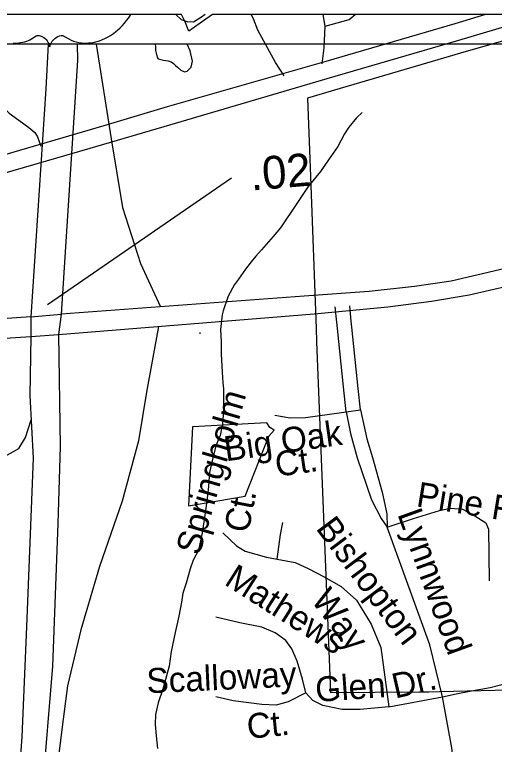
# Model space of a CAD drawing. Extents: x 2169602 to 2449496, y 721995 to 810662.
# Drawn here: x 2386902 to 2388731, y 807880 to 810662 of the extents above; entities that cross this region are included whole.
import ezdxf

# ---------------------------------------------------------------- set-up
doc = ezdxf.new("R2010")
doc.units = 0
doc.layers.add('Default', color=7, linetype='Continuous')

msp = doc.modelspace()

# ---------------------------------------------------------------- linework, layer by layer
at = {"layer": 'Default'}
for p, q in [((2387538.9, 810661.8), (2382377.3, 810661.8)), ((2387538.9, 810661.8), (2382377.3, 810661.8)), ((2387344.9, 810661.8), (2386728, 810661.8)), ((2396657.4, 810661.8), (2387656.9, 810661.8)), ((2396657.4, 810661.8), (2387656.9, 810661.8)), ((2388082.6, 810534.9), (2388086.5, 810618.2)), ((2390554.7, 810549), (2385393.2, 810549)), ((2390554.7, 810549), (2385393.2, 810549)), ((2388074.1, 810474.7), (2388082.6, 810534.9)), ((2387930, 810428), (2387896.6, 810478.6)), ((2387027, 809556.8), (2387728.7, 810039.7)), ((2388130.1, 809488.9), (2388123.8, 809547.5)), ((2388185.5, 809492.9), (2388179.5, 809551.5)), ((2386963.8, 809509.7), (2386963.4, 809434.3)), ((2387079.3, 809519.4), (2387069.7, 809442.9)), ((2388132.6, 809465.4), (2388130.1, 809488.9)), ((2388187.8, 809470), (2388185.5, 809492.9)), ((2387609.3, 809445.2), (2387609, 809449.9)), ((2388148.7, 809145.5), (2388165.7, 809147.9)), ((2388165.7, 809147.9), (2388220.7, 809155.3))]:
    msp.add_line(p, q, dxfattribs=at)
for points in [[(2384053.9, 809555.7), (2385028, 809633.8), (2385309.7, 809660.6), (2385475.6, 809682.8), (2385619.4, 809706.9), (2385774.2, 809742.1), (2385924.1, 809785.4), (2386269, 809886), (2387190.1, 810152.6), (2387493.7, 810241.1), (2388094, 810418.2), (2388595.8, 810564.1), (2388783.9, 810620.4), (2388949.8, 810661.8)], [(2388697.6, 810661.8), (2388579.7, 810626.5), (2388089, 810482.6), (2387483.7, 810310.6), (2387242.3, 810238.1), (2386254.9, 809949.4), (2385756.1, 809806.5), (2385550, 809758.2), (2385410.2, 809738.1), (2385238.3, 809719), (2384990.7, 809701.7), (2384063.5, 809632.2)], [(2386896, 810552.8), (2386903.2, 810552.8), (2386910.1, 810553), (2386917.8, 810553.7), (2386925, 810554.8), (2386933.1, 810556.4), (2386941, 810558.5), (2386948.3, 810560.9), (2386954.5, 810563.3), (2386959.7, 810565.8), (2386966.9, 810569.6), (2386972.9, 810573.3), (2386978.4, 810577.1), (2386984.2, 810581.3), (2386988.5, 810582.3), (2386991.6, 810582.3), (2386995.4, 810582), (2387000, 810580.9), (2387003.8, 810579.4), (2387008, 810577.3), (2387013.1, 810574.2), (2387018, 810570.2), (2387022, 810566.4), (2387026.5, 810561.2), (2387029.3, 810557.2), (2387032.1, 810552.6), (2387034.4, 810547.3), (2387036.5, 810539.3), (2387037.9, 810545.6), (2387039.6, 810550), (2387041.2, 810553.3), (2387045.7, 810560.4), (2387048, 810563.1), (2387051, 810566.6), (2387055.4, 810570.8), (2387059.1, 810573.7), (2387063.8, 810576.8), (2387067.4, 810578.7), (2387073.3, 810581), (2387079.1, 810582.3), (2387085.2, 810581.9), (2387087.8, 810581.3), (2387092.4, 810578.8), (2387108.3, 810568.8), (2387117.7, 810564.2), (2387127, 810560.5), (2387137.3, 810557.5), (2387147.1, 810555.4), (2387156.5, 810554.1), (2387166.5, 810553.3), (2387176.5, 810553.3), (2387183.9, 810553.8), (2387191.6, 810554.5), (2387199.8, 810555.7), (2387206.7, 810557.2), (2387225.7, 810562.4), (2387237.1, 810566.8), (2387245.9, 810570.6), (2387255.9, 810575.6), (2387267.5, 810582.4), (2387279.4, 810590.3), (2387288.1, 810596.8), (2387294.1, 810601.9), (2387304.2, 810610.8), (2387311.8, 810618.5), (2387321.3, 810628.9), (2387329.2, 810638.8), (2387336, 810648.1), (2387341.4, 810656.1), (2387344.9, 810661.8)], [(2387629, 810661.8), (2387614.2, 810651.4), (2387583.8, 810633.5), (2387559.4, 810634.4), (2387537.7, 810642.4), (2387517.3, 810661.8)], [(2387656.9, 810661.8), (2387631.4, 810644.4), (2387565.7, 810599.1), (2387560.2, 810613.6), (2387554.2, 810628), (2387547.9, 810642.2), (2387538.9, 810661.8)], [(2387656.9, 810661.8), (2387631.4, 810644.4), (2387565.7, 810599.1), (2387560.2, 810613.6), (2387554.2, 810628), (2387547.9, 810642.2), (2387538.9, 810661.8)], [(2387896.6, 810478.6), (2387828.9, 810602.3), (2387813, 810646), (2387804.3, 810661.8)], [(2388086.5, 810618.2), (2388077.8, 810661.8)], [(2388086.5, 810618.2), (2388177, 810642.5), (2388200.7, 810661.8)], [(2388818.7, 810577.5), (2388602.2, 810514.5), (2388363.7, 810445.5), (2388143.7, 810380.7), (2388018.7, 810342.9), (2388029.9, 810044.6), (2388051.2, 809464.8), (2388052.9, 809414.5), (2388106.2, 808078.1), (2388444.2, 808079.6), (2388481.7, 808080.4), (2388521.9, 808081.3), (2388838.9, 808088.5)], [(2388818.7, 810577.5), (2388602.2, 810514.5), (2388363.7, 810445.5), (2388143.7, 810380.7), (2388018.7, 810342.9), (2388029.9, 810044.6), (2388051.2, 809464.8), (2388052.9, 809414.5), (2388106.2, 808078.1), (2388444.2, 808079.6), (2388481.7, 808080.4), (2388521.9, 808081.3), (2388838.9, 808088.5)], [(2387030.6, 810549), (2387021, 810378.4), (2386963.8, 809509.7)], [(2387069.7, 809442.9), (2388043.9, 809520.9), (2388325.5, 809547.8), (2388491.4, 809569.9), (2388635.2, 809594.1), (2388790.1, 809629.3), (2388939.9, 809672.5), (2389284.8, 809773.2), (2390205.9, 810039.8), (2390509.6, 810128.3), (2391109.9, 810305.4), (2391611.6, 810451.3), (2391799.7, 810507.6), (2391965.7, 810549)], [(2387140.1, 810549), (2387142.1, 810487), (2387079.3, 809519.4)], [(2391713.4, 810549), (2391595.6, 810513.6), (2391104.8, 810369.8), (2390499.5, 810197.7), (2390258.2, 810125.3), (2389270.7, 809836.5), (2388772, 809693.7), (2388565.8, 809645.4), (2388426, 809625.3), (2388254.1, 809606.1), (2388006.5, 809588.9), (2387079.3, 809519.4)], [(2387213, 810549), (2387270, 810188.5), (2387313.9, 809926.3), (2387381.6, 809712.8), (2387457.9, 809547.8)], [(2387437.5, 810549), (2387438.7, 810539.2), (2387439, 810525.3), (2387443.1, 810509.3), (2387447.2, 810497.3), (2387449, 810493.4), (2387469.3, 810487.5), (2387487.1, 810485.6), (2387498.8, 810481.4), (2387507.2, 810475.6), (2387515.2, 810467.5), (2387523.2, 810461.9), (2387535.3, 810449.9), (2387549.1, 810443.8), (2387559.3, 810445.9), (2387575.5, 810461.6), (2387580.8, 810484), (2387571, 810524), (2387560.3, 810549)], [(2386843.5, 810347.2), (2386841.6, 810341.2), (2386842.1, 810334), (2386843.9, 810325.4), (2386854.4, 810311.6), (2386880.8, 810286.6), (2386917.6, 810258.9), (2386956.1, 810231.7), (2386978.6, 810212.1)], [(2388227.3, 810289), (2388205.7, 810268.7), (2388175.8, 810232.7), (2388160, 810206.7), (2388134.2, 810158.7), (2388098.3, 810108.5), (2388068.7, 810064.3), (2388020.8, 810005.9), (2387977.5, 809941.8), (2387915.2, 809849.4), (2387887.5, 809815.5), (2387843.8, 809765.3), (2387822.1, 809741), (2387804.2, 809718.9), (2387782.3, 809691.1), (2387756.2, 809652.8), (2387740.7, 809632.9), (2387716.7, 809588.6), (2387697.2, 809532.8), (2387692.9, 809516.8), (2387687.4, 809460.8), (2387689.4, 809414.6), (2387689.8, 809368.8), (2387693.9, 809298.8), (2387696.2, 809258.7), (2387698.2, 809234.9), (2387698.4, 809152.9), (2387694.9, 809100.7), (2387685.1, 809056.7), (2387669.3, 809018.5), (2387655.4, 808960.6), (2387645.5, 808916.7), (2387639.8, 808848.6), (2387630.1, 808770.5), (2387616.6, 808686.6), (2387603.1, 808620.5), (2387583.2, 808582.5), (2387571.1, 808548.7), (2387555.7, 808494.2), (2387543.8, 808456.2), (2387538.1, 808422.2), (2387528.2, 808368.1), (2387514.5, 808306.1), (2387498.7, 808234.3), (2387490.7, 808178.3), (2387467.5, 808090.1), (2387449.5, 808038.1), (2387439.6, 807994.2), (2387438, 807955.9), (2387442.1, 807912.2), (2387446.4, 807864.1)], [(2386978.6, 810212.1), (2386988.9, 810196.4), (2387002, 810160.5)], [(2386963.8, 809509.7), (2385965.2, 809439.6)], [(2386963.8, 809509.7), (2387079.3, 809519.4)], [(2387451.1, 809473.4), (2387405.1, 809222.2), (2387374.9, 809037.4), (2387311.9, 808806.9), (2387225.6, 808558.2), (2387154.5, 808316.7), (2387103.7, 808103.5), (2387083.4, 807946.2), (2386975.7, 807080.8)], [(2388165.7, 809147.9), (2388156.5, 809243.4), (2388132.6, 809465.4)], [(2388220.7, 809155.3), (2388211.5, 809236.1), (2388187.8, 809470)], [(2385964.3, 809369.7), (2386963.4, 809434.3)], [(2386963.4, 809434.3), (2386960.3, 809210), (2386973, 808971.4), (2386947.4, 808328.1), (2386929.5, 807909.2), (2386912.3, 807665.8), (2386882.6, 807184.4), (2386860.4, 806843.7), (2386893.7, 806673.4), (2386903.6, 806591.9), (2386931.4, 806493.5), (2386977.9, 806292)], [(2386963.4, 809434.3), (2387069.7, 809442.9)], [(2387069.7, 809442.9), (2387076.3, 809015.2), (2387067.4, 808721.9), (2387046.4, 808178.2), (2387007.4, 807702.2), (2386983.2, 807347.7), (2386975.7, 807080.8), (2386969, 806890.6), (2386977.6, 806767.2), (2386990, 806666), (2387017.4, 806538.8), (2387037.7, 806408.6), (2387066.2, 806290.5)], [(2386702.3, 809417.4), (2386620.8, 809391.3), (2386537, 809326.4), (2386500.1, 809254.1), (2386490, 809202.1), (2386483.3, 809138.2), (2386503.4, 809082.8), (2386533.7, 809037.4), (2386572.2, 808989.3), (2386629.4, 808955.1), (2386696.5, 808945), (2386768.7, 808951.7), (2386866.1, 808978), (2386918.5, 809008.3), (2386943.8, 809049.1), (2386965.2, 809117.3)], [(2387894, 809135.1), (2387952.7, 809124.1), (2388011.5, 809125.9), (2388148.7, 809145.5)], [(2388165.7, 809147.9), (2388182.2, 809065.3), (2388207.9, 808971.7), (2388262.9, 808812), (2388299.7, 808740.3), (2388322.9, 808708)], [(2388220.7, 809155.3), (2388244.6, 809045.1), (2388266.6, 808973.5), (2388303.3, 808841.3), (2388321.7, 808758.7), (2388322.9, 808708)], [(2387875.2, 809087.6), (2387863, 809106), (2387580.5, 809089.9), (2387564.5, 808789.7), (2387781.5, 808825.7), (2387871, 809054.3), (2387891, 809078.1), (2387875.2, 809087.6)], [(2387875.2, 809087.6), (2387863, 809106), (2387580.5, 809089.9), (2387564.5, 808789.7), (2387781.5, 808825.7), (2387871, 809054.3), (2387891, 809078.1), (2387875.2, 809087.6)], [(2388322.9, 808708), (2388422.6, 808740.3), (2388521.8, 808771.6), (2388564, 808780.7), (2388609.9, 808777.1), (2388652.1, 808753.2), (2388698, 808723.8), (2388709, 808700), (2388710.8, 808503.5)], [(2387902.9, 808585.7), (2387915.6, 808680.5), (2387924.7, 808726.1)], [(2388533, 808060.5), (2388484.5, 808259.9), (2388322.9, 808708)], [(2387695.3, 808686), (2387748.1, 808636.7), (2387780.9, 808616.7), (2387862.8, 808593), (2387902.9, 808585.7)], [(2387902.9, 808585.7), (2387972.1, 808573), (2388023.1, 808549.3), (2388079.5, 808520.1), (2388146.9, 808481.8), (2388205.2, 808429), (2388261.7, 808337.9), (2388298.1, 808248.6), (2388329.1, 808022.6)], [(2388012.2, 808076.9), (2387999.4, 808127.9), (2387979.4, 808197.2), (2387959.3, 808244.5), (2387935.7, 808275.5), (2387895.6, 808304.7), (2387844.6, 808326.6), (2387760.8, 808343), (2387669.8, 808364.8)], [(2388533, 808060.5), (2388585.5, 808072.1), (2388644.1, 808084.2), (2388715.2, 808096.9), (2388799, 808118.8), (2388864.5, 808140.7), (2388911.9, 808168)], [(2388012.2, 808076.9), (2387944.8, 808042.2), (2387899.2, 808029.5), (2387844.6, 808031.3), (2387735.3, 808045.9), (2387669.8, 808060.5)], [(2388329.1, 808022.6), (2388219.8, 808013.1), (2388150.6, 808013.1), (2388077.7, 808027.7), (2388039.5, 808047.7), (2388012.2, 808076.9)], [(2388329.1, 808022.6), (2388533, 808060.5)], [(2388578.7, 807767), (2388568.9, 807867), (2388533, 808060.5)]]:
    msp.add_lwpolyline(points, dxfattribs=at)

# ---------------------------------------------------------------- texts
for s, height, rotation, p in [('.02', 125, 4.8032, (2387804.5, 809990.9)), ('Springholm', 95, 73.7642, (2387606.5, 808596.9)), ('Big Oak', 95, 8.1318, (2387707.6, 808958.5)), ('Ct.', 95, 8.1318, (2387902, 808899.6)), ('Pine Forest Tr.', 95, 350.7518, (2388430, 808787.7)), ('Ct.', 95, 78.8465, (2387793.1, 808682.5)), ('Lynnwood', 95, 289.8281, (2388360.6, 808758)), ('Bishopton', 95, 306.8582, (2388047.8, 808702.9)), ('Mathews', 95, 327.543, (2387697.3, 808491.5)), ('Way', 95, 306.8582, (2388029.1, 808429.4)), ('Scalloway', 95, 2.6563, (2387407.1, 808074.5)), ('Glen', 95, 4.0872, (2388051.5, 808041.4)), ('Dr.', 95, 12.9099, (2388352.9, 808054.2)), ('Ct.', 95, 5.7811, (2387792.2, 807900.6))]:
    msp.add_text(s, height=height, rotation=rotation, dxfattribs=at).set_placement(p)

doc.saveas('drawing.dxf')
